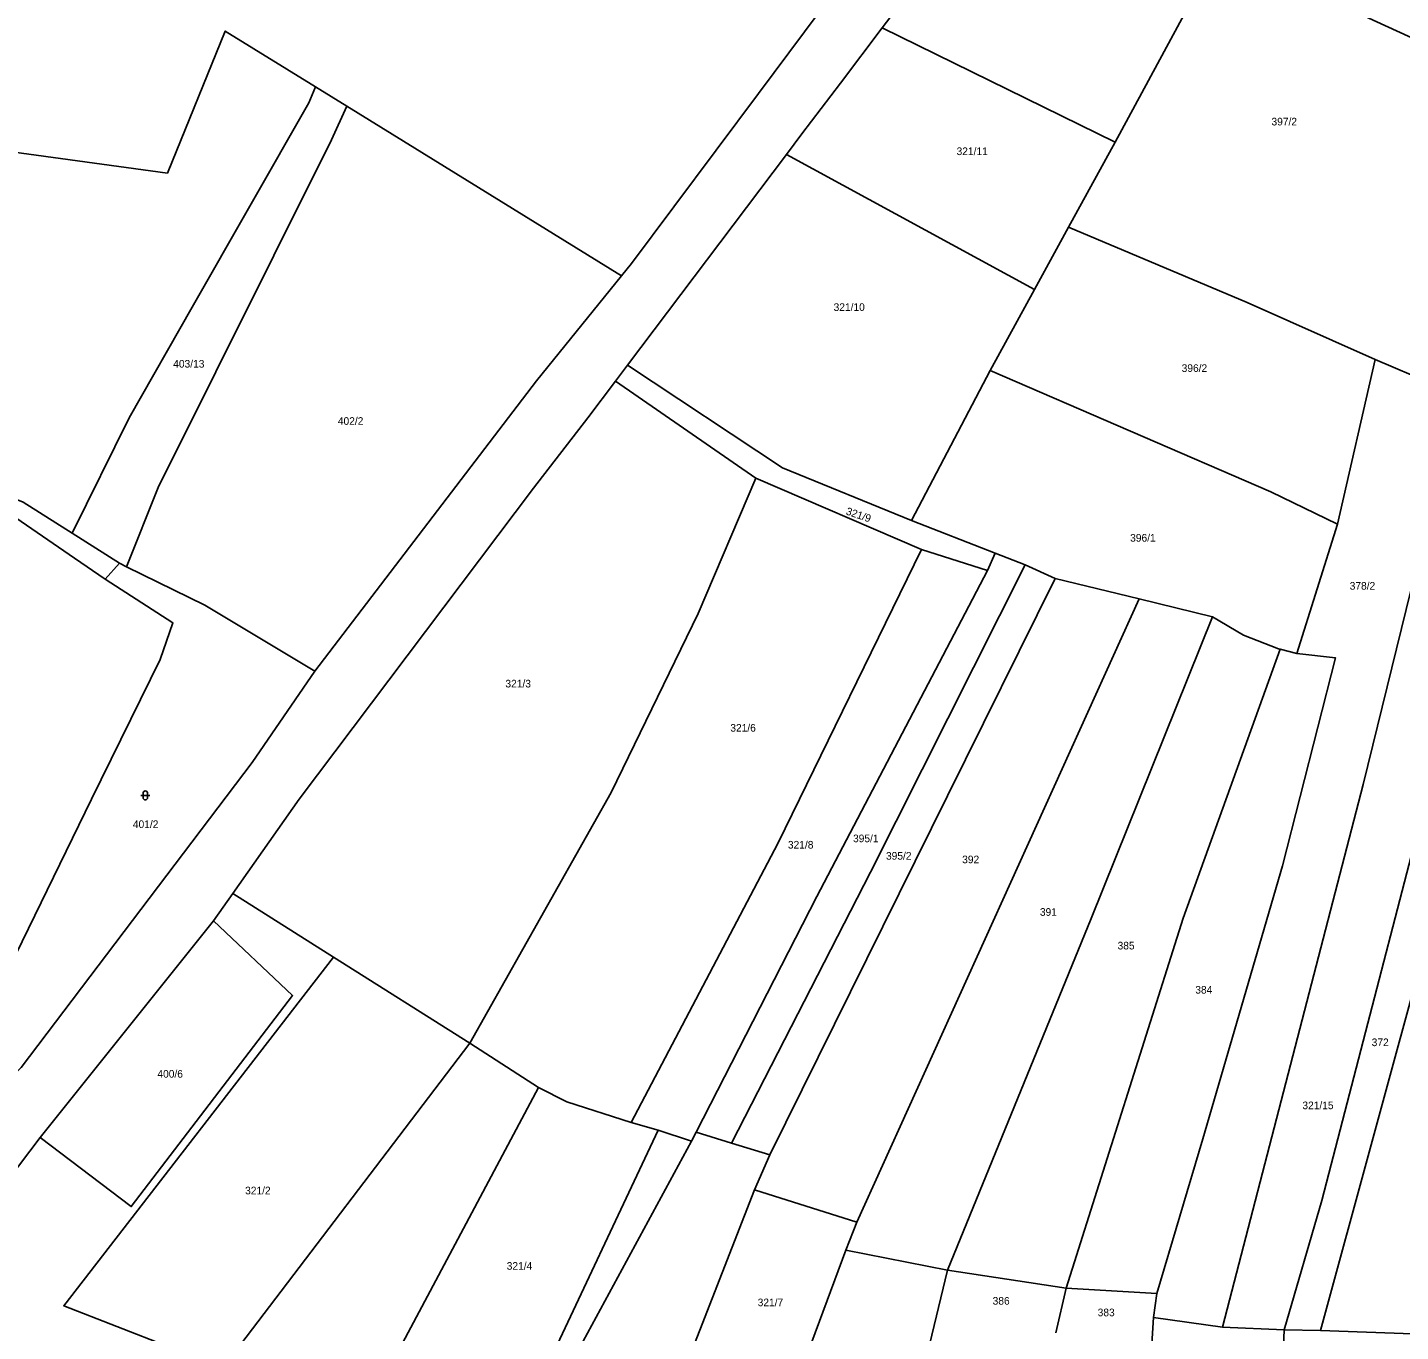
# Model space of a CAD drawing. Extents: x -744566 to -741843, y -1128407 to -1126744.
# Drawn here: x -743962 to -743655.8, y -1127737.9 to -1127447.3 of the extents above; entities that cross this region are included whole.
import ezdxf

# ---------------------------------------------------------------- set-up
doc = ezdxf.new("R2010")
doc.units = 0
for name, color, linetype in [('Hranice parcel', 7, 'Continuous'), ('Parcelní čísla', 7, 'Continuous'), ('Značky kultur', 7, 'Continuous')]:
    doc.layers.add(name, color=color, linetype=linetype)

msp = doc.modelspace()

# ---------------------------------------------------------------- linework, layer by layer
at = {"layer": 'Hranice parcel'}
for p, q in [((-743771.38, -1127447.34), (-743751.15, -1127420.66)), ((-743695.91, -1127430.01), (-743643.11, -1127454.25)), ((-743719.41, -1127472.79), (-743704.03, -1127444.35)), ((-743719.41, -1127472.79), (-743771.38, -1127447.34)), ((-743897.73, -1127460.48), (-743890.78, -1127464.77)), ((-743890.78, -1127464.77), (-743829.49, -1127502.59)), ((-743729.83, -1127491.77), (-743719.41, -1127472.79)), ((-743828.18, -1127522.56), (-743792.74, -1127475.54)), ((-743737.45, -1127505.65), (-743792.74, -1127475.54)), ((-743737.45, -1127505.65), (-743729.83, -1127491.77)), ((-743747.3, -1127523.7), (-743737.45, -1127505.65)), ((-743830.84, -1127526.09), (-743828.18, -1127522.56)), ((-743661.46, -1127521.24), (-743669.86, -1127557.99)), ((-743642.79, -1127529.21), (-743661.46, -1127521.24)), ((-743799.59, -1127547.73), (-743830.84, -1127526.09)), ((-743764.87, -1127557.13), (-743747.3, -1127523.7)), ((-743762.59, -1127563.64), (-743799.59, -1127547.73)), ((-743941.47, -1127566.69), (-743952.02, -1127560)), ((-743746.22, -1127564.41), (-743764.87, -1127557.13)), ((-743669.86, -1127557.99), (-743678.91, -1127586.83)), ((-743951.49, -1127565.55), (-743944.64, -1127570.24)), ((-743747.9, -1127568.32), (-743762.59, -1127563.64)), ((-743747.9, -1127568.32), (-743746.22, -1127564.41)), ((-743739.51, -1127567.07), (-743746.22, -1127564.41)), ((-743941.47, -1127566.69), (-743944.64, -1127570.24)), ((-743939.9, -1127567.46), (-743941.47, -1127566.69)), ((-743732.8, -1127570.06), (-743739.51, -1127567.07)), ((-743714.07, -1127574.65), (-743732.8, -1127570.06)), ((-743714.07, -1127574.65), (-743777.04, -1127713.53)), ((-743697.73, -1127578.65), (-743714.07, -1127574.65)), ((-743678.91, -1127586.83), (-743682.66, -1127585.84)), ((-743947.67, -1127619.31), (-743999.16, -1127724.64)), ((-743920.46, -1127646.39), (-743916.19, -1127640.32)), ((-743893.74, -1127654.46), (-743916.19, -1127640.32)), ((-743959.16, -1127694.66), (-743920.46, -1127646.39)), ((-743863.3, -1127673.64), (-743893.74, -1127654.46)), ((-743848.02, -1127683.56), (-743863.3, -1127673.64)), ((-743821.37, -1127693.07), (-743827.35, -1127691.38)), ((-743813.91, -1127695.5), (-743821.37, -1127693.07)), ((-743813.91, -1127695.5), (-743812.88, -1127693.5)), ((-743804.98, -1127695.97), (-743812.88, -1127693.5)), ((-743796.4, -1127698.58), (-743804.98, -1127695.97)), ((-743796.4, -1127698.58), (-743799.83, -1127706.36)), ((-743799.83, -1127706.36), (-743814.29, -1127743.33)), ((-743777.04, -1127713.53), (-743799.83, -1127706.36)), ((-743779.45, -1127719.83), (-743777.04, -1127713.53)), ((-743798.01, -1127769.73), (-743779.45, -1127719.83)), ((-743756.8, -1127724.26), (-743779.45, -1127719.83)), ((-743756.8, -1127724.26), (-743761.26, -1127742.79)), ((-743756.8, -1127724.26), (-743730.37, -1127728.24)), ((-743730.37, -1127728.24), (-743732.64, -1127738.2)), ((-743710.14, -1127729.48), (-743730.37, -1127728.24)), ((-743710.14, -1127729.48), (-743710.85, -1127734.84)), ((-743710.85, -1127734.84), (-743711.36, -1127741.87)), ((-743695.53, -1127736.94), (-743710.85, -1127734.84)), ((-743695.53, -1127736.94), (-743681.73, -1127737.55)), ((-743681.73, -1127737.55), (-743682.17, -1127747.48)), ((-743673.66, -1127737.68), (-743681.73, -1127737.55)), ((-743653.09, -1127738.43), (-743673.66, -1127737.68))]:
    msp.add_line(p, q, dxfattribs=at)
for points in [[(-743681.73, -1127737.55), (-743673.31, -1127708.75), (-743643.68, -1127594.43), (-743625.08, -1127516.64), (-743598.16, -1127415.52), (-743591.07, -1127395.53)], [(-743829.49, -1127502.59), (-743827.26, -1127499.85), (-743798.95, -1127461.99), (-743751.42, -1127398.16)], [(-743583.33, -1127400.78), (-743589.64, -1127417.03), (-743612.49, -1127501.11), (-743625.94, -1127556.86), (-743649.9, -1127650.85), (-743673.66, -1127737.68)], [(-744036.57, -1127465.21), (-743930.75, -1127479.74), (-743917.88, -1127448.05), (-743897.73, -1127460.48)], [(-743792.74, -1127475.54), (-743789.29, -1127470.96), (-743780.71, -1127459.64), (-743771.38, -1127447.34)], [(-743952.02, -1127560), (-743939.27, -1127534.27), (-743925.23, -1127509.6), (-743899.26, -1127464.03), (-743897.73, -1127460.48)], [(-743890.78, -1127464.77), (-743894.21, -1127472.31), (-743932.79, -1127549.82), (-743939.9, -1127567.46)], [(-743661.46, -1127521.24), (-743689.97, -1127508.53), (-743729.83, -1127491.77)], [(-743829.49, -1127502.59), (-743848.49, -1127526.01), (-743897.9, -1127590.74)], [(-743764.87, -1127557.13), (-743793.58, -1127545.38), (-743828.18, -1127522.56)], [(-743916.19, -1127640.32), (-743901.38, -1127619.25), (-743849.15, -1127549.98), (-743837.01, -1127534.27), (-743830.84, -1127526.09)], [(-743669.86, -1127557.99), (-743684.68, -1127550.8), (-743747.3, -1127523.7)], [(-743642.79, -1127529.21), (-743664.09, -1127615.99), (-743695.53, -1127736.94)], [(-743952.02, -1127560), (-743962.9, -1127553.1), (-743983.71, -1127544.61)], [(-743863.3, -1127673.64), (-743831.79, -1127617.79), (-743812.41, -1127577.87), (-743799.59, -1127547.73)], [(-743973.44, -1127552.88), (-743964.58, -1127556.58), (-743951.49, -1127565.55)], [(-743827.35, -1127691.38), (-743794.63, -1127629.19), (-743762.59, -1127563.64)], [(-743897.9, -1127590.74), (-743922.45, -1127576.03), (-743939.9, -1127567.46)], [(-743812.88, -1127693.5), (-743785.95, -1127640.98), (-743747.9, -1127568.32)], [(-743804.98, -1127695.97), (-743774.01, -1127635.57), (-743739.51, -1127567.07)], [(-743944.64, -1127570.24), (-743929.53, -1127579.94), (-743932.4, -1127588.16), (-743947.67, -1127619.31)], [(-743732.8, -1127570.06), (-743756.85, -1127618.5), (-743796.4, -1127698.58)], [(-743697.73, -1127578.65), (-743724.77, -1127645.91), (-743756.8, -1127724.26)], [(-743682.66, -1127585.84), (-743683.02, -1127585.74), (-743690.83, -1127582.75), (-743697.73, -1127578.65)], [(-743682.66, -1127585.84), (-743704.24, -1127645.83), (-743730.37, -1127728.24)], [(-743678.91, -1127586.83), (-743670.32, -1127587.74), (-743682.11, -1127634.16), (-743699.9, -1127694.98), (-743710.14, -1127729.48)], [(-743999.16, -1127724.64), (-743973.35, -1127689.28), (-743963.41, -1127679.08), (-743911.89, -1127611.12), (-743897.9, -1127590.74)], [(-743920.46, -1127646.39), (-743902.84, -1127663.05), (-743938.82, -1127710.08), (-743959.16, -1127694.66)], [(-743863.3, -1127673.64), (-743918.42, -1127746.02), (-743953.89, -1127732.21), (-743893.74, -1127654.46)], [(-743821.37, -1127693.07), (-743847.43, -1127748.51), (-743876.2, -1127758.54), (-743887.66, -1127758.02), (-743848.02, -1127683.56)], [(-743827.35, -1127691.38), (-743841.68, -1127686.73), (-743848.02, -1127683.56)], [(-744013.58, -1127766.31), (-743999.71, -1127748.24), (-743959.16, -1127694.66)], [(-743844.2, -1127758.32), (-743840, -1127743.62), (-743813.91, -1127695.5)]]:
    msp.add_lwpolyline(points, dxfattribs=at)
at = {"layer": 'Značky kultur'}
for p, q in [((-743936.191, -1127617.951), (-743936.191, -1127618.952)), ((-743935.189, -1127618.952), (-743935.189, -1127617.951)), ((-743936.691, -1127618.451), (-743934.689, -1127618.451))]:
    msp.add_line(p, q, dxfattribs=at)
for centre, start, end in [((-743935.69, -1127617.951), 0, 180), ((-743935.69, -1127618.951), 180, 359.98789)]:
    msp.add_arc(centre, 0.5, start, end, dxfattribs=at)

# ---------------------------------------------------------------- texts
at = {"layer": 'Parcelní čísla'}
for s, p in [('397/2', (-743684.57, -1127469.09)), ('321/11', (-743754.79, -1127475.7)), ('321/10', (-743782.21, -1127510.44)), ('403/13', (-743929.47, -1127523.07)), ('396/2', (-743704.6, -1127524.04)), ('402/2', (-743892.76, -1127535.83)), ('396/1', (-743716.08, -1127561.87)), ('378/2', (-743667.13, -1127572.58)), ('321/3', (-743855.39, -1127594.37)), ('321/6', (-743805.24, -1127604.22)), ('401/2', (-743938.463, -1127625.7)), ('395/1', (-743777.88, -1127628.87)), ('321/8', (-743792.4, -1127630.28)), ('395/2', (-743770.53, -1127632.76)), ('392', (-743753.54, -1127633.56)), ('391', (-743736.21, -1127645.27)), ('385', (-743718.89, -1127652.77)), ('384', (-743701.56, -1127662.61)), ('372', (-743662.23, -1127674.32)), ('400/6', (-743932.993, -1127681.35)), ('321/15', (-743677.68, -1127688.38)), ('321/2', (-743913.44, -1127707.36)), ('321/4', (-743855.1, -1127724.17)), ('321/7', (-743799.14, -1127732.3)), ('386', (-743746.75, -1127731.95)), ('383', (-743723.33, -1127734.53))]:
    msp.add_text(s, height=1.7, dxfattribs=at).set_placement(p)
msp.add_text('321/9', height=1.7, rotation=341, dxfattribs=at).set_placement((-743779.606, -1127555.763))

doc.saveas('drawing.dxf')
